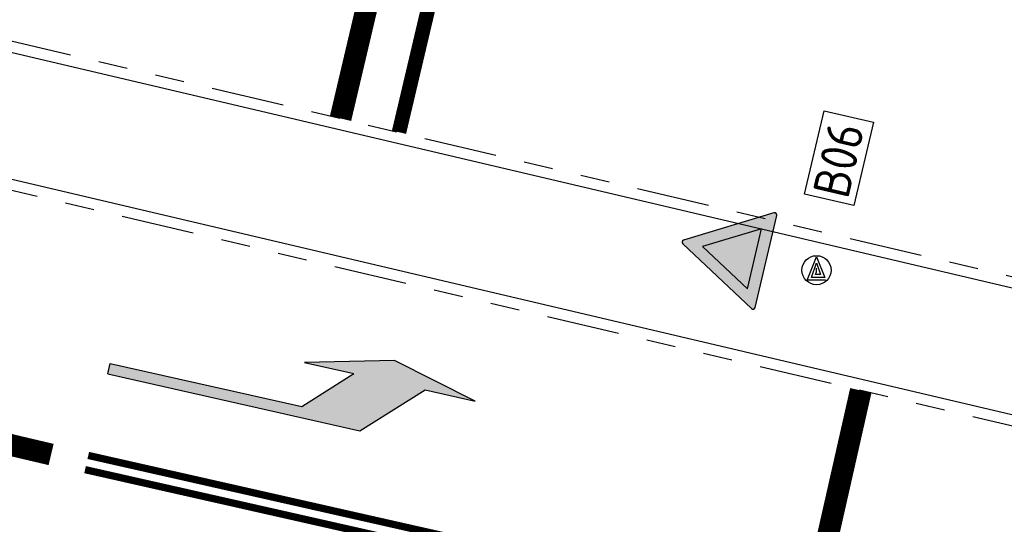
# Model space of a CAD drawing. Header units: metres. Extents: x 116958 to 118326, y 475500 to 477904.
# Tile 806 of 1001: x 117576.85 to 117590.37, y 476747.67 to 476754.6. Entities that reach past the tile are written whole.
import ezdxf

# ---------------------------------------------------------------- set-up
doc = ezdxf.new("R2010")
doc.units = ezdxf.units.M
doc.header["$LTSCALE"] = 0.2
doc.linetypes.add('200-1-3', pattern=[20, 5, -15])
doc.linetypes.add('VH-TROTTOIRBAND_130-150', pattern=[15, 5, -2, 2, -2, 2, -2])
doc.layers.get('0').update_dxf_attribs({"color": 6})
for name, color, linetype in [('N-WE-IE-MEUBILAIR_WEGMEUBILAIR_VERKEERSBORD-G', 7, 'Continuous'), ('N-WE-IE-MEUBILAIR_WEGMEUBILAIR_VERKEERSBORD-PAAL', 2, 'Continuous'), ('N-WE-VH-KANTOPSLUITING_ACHTERKANTBAND-G', 251, 'Continuous'), ('N-WE-VH-KANTOPSLUITING_TROTTOIRBAND_130 150-G', 251, 'VH-TROTTOIRBAND_130-150'), ('N-WE-VW-MARKERING_DWARS_STOPSTREEP_030-G', 1, 'Continuous'), ('N-WE-VW-MARKERING_LANGS_STREEP_100_300_030-G', 1, '200-1-3'), ('N-WE-VW-MARKERING_LANGS_STREEP_GETROKKEN_010-G', 1, 'Continuous'), ('N-WE-VW-MARKERING_LANGS_STREEP_GETROKKEN_3X010-G', 1, 'Continuous'), ('N-WE-VW-MARKERING_PIJL-S', 1, 'Continuous'), ('to-xx-bibcontour', 7, 'Continuous'), ('to-xx-bibkleur', 7, 'Continuous')]:
    doc.layers.add(name, color=color, linetype=linetype)
doc.styles.get("Standard").update_dxf_attribs({"font": 'isocp.shx'})

# ---------------------------------------------------------------- blocks, each defined once
blk = doc.blocks.new('N-SVW-MARKERING_PIJL_LA_5.0')
at = {"layer": 'N-WE-VW-MARKERING_PIJL-S'}
blk.add_hatch(color=256, dxfattribs=at).paths.add_polyline_path([(3.55, -0.075), (0, -0.075), (0, 0.075), (2.696, 0.075), (3.296, 0.675), (2.6, 0.675), (3.8, 0.975), (5, 0.675), (4.3, 0.675)])
for p, q in [((3.8, 0.975), (2.6, 0.675)), ((5, 0.675), (3.8, 0.975)), ((2.6, 0.675), (3.296, 0.675)), ((2.696, 0.075), (3.296, 0.675)), ((3.55, -0.075), (4.3, 0.675)), ((4.3, 0.675), (5, 0.675)), ((0, 0.075), (2.696, 0.075)), ((0, -0.075), (0, 0.075)), ((0, -0.075), (3.55, -0.075))]:
    blk.add_line(p, q, dxfattribs=at)
blk = doc.blocks.new('B06')
at = {"layer": 'to-xx-bibkleur'}
h = blk.add_hatch(color=10, dxfattribs=at)
h.paths.add_polyline_path([(0.2114, 0.5112), (-0.2114, 0.5112), (0, 0.145)], flags=16)
edge = h.paths.add_edge_path()
edge.add_line((-0.337, 0.5687), (-0.013, 0.0075))
edge.add_arc((0, 0.015), 0.015, 210, 330)
edge.add_line((0.013, 0.0075), (0.337, 0.5687))
edge.add_arc((0.324, 0.5762), 0.015, 330, 450)
edge.add_line((0.324, 0.5912), (-0.324, 0.5912))
edge.add_arc((-0.324, 0.5762), 0.015, 90, 210)
blk.add_hatch(color=255, dxfattribs=at).paths.add_polyline_path([(0.2114, 0.5112), (-0.2114, 0.5112), (0, 0.145)])
at = {"layer": 'to-xx-bibcontour', "color": 7, "flags": 128}
blk.add_lwpolyline([(-0.337, 0.5687), (-0.013, 0.0075, 0.57735), (0.013, 0.0075), (0.337, 0.5687, 0.57735), (0.324, 0.5912), (-0.324, 0.5912, 0.57735)], format="xyb", close=True, dxfattribs=at)
blk.add_lwpolyline([(0.2114, 0.5112), (-0.2114, 0.5112), (0, 0.145)], close=True, dxfattribs=at)
at = {"layer": 'to-xx-bibkleur', "color": 10, "flags": 128}
blk.add_lwpolyline([(-0.337, 0.5687), (-0.013, 0.0075, 0.57735), (0.013, 0.0075), (0.337, 0.5687, 0.57735), (0.324, 0.5912), (-0.324, 0.5912, 0.57735)], format="xyb", close=True, dxfattribs=at)
blk.add_lwpolyline([(0.2114, 0.5112), (-0.2114, 0.5112), (0, 0.145)], close=True, dxfattribs=at)
blk = doc.blocks.new('Vb')
blk.add_lwpolyline([(125, -138), (-127, -138), (0, 185), (114, -100), (-71, -100), (0, 100), (56, -60), (-13, -60), (0, -20), (1, 30)])
blk.add_circle((0, 0), 200)

msp = doc.modelspace()

# ---------------------------------------------------------------- linework, layer by layer
at = {"layer": 'N-WE-IE-MEUBILAIR_WEGMEUBILAIR_VERKEERSBORD-G'}
msp.add_lwpolyline([(117587.624, 476752.207), (117587.891, 476753.352), (117588.567, 476753.194), (117588.3, 476752.049)], close=True, dxfattribs=at)
at = {"layer": 'N-WE-VH-KANTOPSLUITING_ACHTERKANTBAND-G', "flags": 128}
msp.add_lwpolyline([(117592.336, 476748.733), (117564.464, 476755.301, -0.295421), (117563.509, 476756.244, -0.228446), (117563.578, 476756.54, -0.295415), (117564.854, 476756.956), (117591.331, 476750.716, -0.057992), (117594.559, 476749.548, -0.833973), (117594.23, 476748.414, -0.032367)], format="xyb", close=True, dxfattribs=at)
at = {"layer": 'N-WE-VH-KANTOPSLUITING_TROTTOIRBAND_130 150-G', "flags": 128}
for points in [[(117564.89, 476757.102), (117591.365, 476750.862)], [(117590.906, 476748.916), (117564.431, 476755.155)]]:
    msp.add_lwpolyline(points, dxfattribs=at)
at = {"layer": 'N-WE-VW-MARKERING_DWARS_STOPSTREEP_030-G', "const_width": 0.3, "flags": 128}
msp.add_lwpolyline([(117587.687, 476746.379), (117588.395, 476749.509)], dxfattribs=at)
at = {"layer": 'N-WE-VW-MARKERING_LANGS_STREEP_100_300_030-G', "const_width": 0.3, "flags": 128}
msp.add_lwpolyline([(117552.65, 476754.438), (117577.277, 476748.63)], dxfattribs=at)
at = {"layer": 'N-WE-VW-MARKERING_LANGS_STREEP_GETROKKEN_010-G', "const_width": 0.1, "flags": 128}
for points in [[(117577.787, 476748.617), (117594.466, 476744.846)], [(117577.743, 476748.422), (117594.422, 476744.651)]]:
    msp.add_lwpolyline(points, dxfattribs=at)
at = {"layer": 'N-WE-VW-MARKERING_LANGS_STREEP_GETROKKEN_3X010-G', "flags": 128}
for points, const_width in [([(117581.251, 476753.246), (117582.283, 476757.626)], 0.3), ([(117582.054, 476753.057), (117583.086, 476757.437)], 0.2)]:
    msp.add_lwpolyline(points, dxfattribs=dict(at, const_width=const_width))

# ---------------------------------------------------------------- block references
at = {"layer": 'N-WE-IE-MEUBILAIR_WEGMEUBILAIR_VERKEERSBORD-G', "xscale": 2, "yscale": 2, "zscale": 2, "rotation": 256.7493564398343}
msp.add_blockref('B06', (117585.941, 476751.552), dxfattribs=at)
at = {"layer": 'N-WE-IE-MEUBILAIR_WEGMEUBILAIR_VERKEERSBORD-PAAL', "xscale": 0.001, "yscale": 0.001, "zscale": 0.001}
msp.add_blockref('Vb', (117587.787, 476751.161), dxfattribs=at)
at = {"layer": 'N-WE-VW-MARKERING_PIJL-S', "rotation": 347.2595187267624}
msp.add_blockref('N-SVW-MARKERING_PIJL_LA_5.0', (117578.072, 476749.809), dxfattribs=at)

# ---------------------------------------------------------------- texts
at = {"layer": 'N-WE-IE-MEUBILAIR_WEGMEUBILAIR_VERKEERSBORD-G'}
msp.add_text('B06', height=0.5, rotation=76.8394, dxfattribs=at).set_placement((117588.218, 476752.126))

doc.saveas('drawing.dxf')
